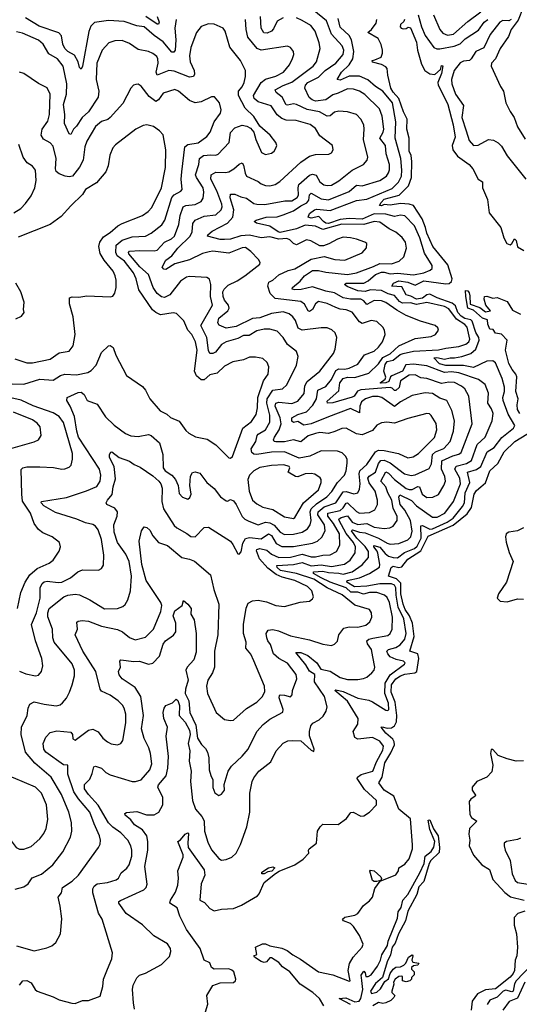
# Model space of a CAD drawing. Extents: x 1933546 to 2138868, y 524910 to 667279.
# Tile 339 of 466: x 2039426 to 2042837, y 624054 to 630773. Entities that reach past the tile are written whole.
import ezdxf

# ---------------------------------------------------------------- set-up
doc = ezdxf.new("R2010")
doc.units = 0

msp = doc.modelspace()

# ---------------------------------------------------------------- linework, layer by layer
at = {"layer": '0CON10XD'}
for points in [[(2042864.1, 630855.9), (2042829.8, 630770.2), (2042781.4, 630705), (2042762.3, 630657.7), (2042706.1, 630575), (2042674.1, 630505.9), (2042647.5, 630475), (2042644, 630455), (2042707.8, 630317.8), (2042728.6, 630285), (2042745.5, 630205.5), (2042773.8, 630146.2), (2042800.9, 630105), (2042825, 630041.4), (2042877.1, 629957.1)], [(2039405, 624452.9), (2039525, 624419.2), (2039611.4, 624438.6), (2039645, 624453.3), (2039673.9, 624476.1), (2039706, 624535), (2039713, 624637), (2039702.5, 624725), (2039688.1, 624785), (2039712.9, 624815), (2039717.8, 624852.2), (2039784.4, 624895), (2039827.8, 624935), (2039964.3, 625125), (2039975, 625147.5), (2039977.8, 625175), (2039972.2, 625205), (2039934.7, 625285), (2039906.1, 625366.1), (2039826.8, 625456.8), (2039796.8, 625505), (2039755.2, 625625), (2039755, 625686), (2039725, 625689.5), (2039605.6, 625775), (2039591.1, 625795), (2039587.5, 625835), (2039605, 625878), (2039635, 625910), (2039680.2, 625919.8), (2039775, 625910.5), (2039787.3, 625895), (2039789.4, 625865), (2039805, 625855.6), (2039895, 625924.3), (2039925, 625931.1), (2039962.4, 625912.4), (2039995, 625870.8), (2040025, 625844.2), (2040050.7, 625830.7), (2040095, 625825.8), (2040116.2, 625835), (2040130.8, 625855), (2040151.8, 625975), (2040151.5, 626035), (2040140, 626075), (2040128.6, 626095), (2040098.1, 626125), (2040045, 626164.6), (2039985, 626191.8), (2039975.3, 626205.3), (2039947.2, 626325), (2039857.5, 626465), (2039805.7, 626575), (2039821.5, 626615), (2039817.3, 626662.7), (2039825, 626669.2), (2039852.5, 626672.5), (2039895, 626669.6), (2039985, 626634), (2040095, 626611.3), (2040128.1, 626595), (2040175, 626557.3), (2040215, 626541.9), (2040285, 626559.4), (2040338.9, 626615), (2040390, 626735), (2040396.2, 626775), (2040390.9, 626795), (2040290.6, 626945), (2040261.1, 627055), (2040241.2, 627215), (2040256.9, 627285), (2040275, 627313.3), (2040295, 627306.7), (2040315, 627290), (2040335, 627252), (2040374.4, 627204.4), (2040435, 627185.8), (2040532.5, 627102.5), (2040585, 627091.8), (2040619.1, 627079.1), (2040730, 626985), (2040752.5, 626885), (2040785.6, 626785), (2040779.1, 626575), (2040757.3, 626465), (2040756.2, 626355), (2040741.9, 626315), (2040710.6, 626265), (2040701.1, 626225), (2040707.8, 626175), (2040767.5, 626045), (2040825, 625997.1), (2040865, 625990.8), (2040885, 625994.2), (2040975, 626072.2), (2041045.7, 626115), (2041084.4, 626155), (2041100.5, 626189.5), (2041096.9, 626225), (2041025, 626397.5), (2041005, 626443.9), (2040971.1, 626485), (2040972.1, 626525), (2040953.3, 626585), (2040954.4, 626645), (2040972.3, 626757.7), (2040985, 626790.6), (2041015, 626808.5), (2041055, 626812), (2041110.3, 626800.3), (2041175, 626774.5), (2041235, 626768.2), (2041341.8, 626798.2), (2041404.3, 626805.7), (2041425, 626821.2), (2041432, 626835), (2041420, 626875), (2041390.6, 626905), (2041305, 626946.3), (2041219.1, 626969.1), (2041177.9, 626987.9), (2041119.7, 627029.7), (2041063.3, 627095), (2041042.3, 627147.7), (2041045, 627156.9), (2041065, 627164.4), (2041114.1, 627154.1), (2041146.1, 627126.1), (2041195, 627103.6), (2041274.2, 627105), (2041355, 627126.6), (2041415, 627107.2), (2041445, 627107.2), (2041495, 627119.2), (2041545, 627122), (2041588.9, 627145), (2041611.7, 627188.3), (2041609.4, 627265), (2041568.2, 627335), (2041529.7, 627385), (2041528.9, 627405), (2041615, 627423.7), (2041635, 627441.5), (2041655, 627474.2), (2041664.4, 627475.6), (2041725, 627416.4), (2041745, 627404.7), (2041815, 627411.2), (2041851.1, 627428.9), (2041869.6, 627465), (2041869.7, 627495), (2041852.8, 627555), (2041812.5, 627612.5), (2041803.9, 627645), (2041811.2, 627658.8), (2041855.7, 627684.3), (2041875.8, 627744.2), (2041892.5, 627765), (2041915, 627767.2), (2041955, 627749.6), (2042052.1, 627675), (2042097.8, 627662.3), (2042125, 627667.7), (2042220.6, 627709.4), (2042238.2, 627741.8), (2042245.2, 627805), (2042265, 627823.2), (2042322.2, 627847.8), (2042364.8, 627895.2), (2042388.6, 627965), (2042394.7, 628035), (2042377.1, 628107.1), (2042341.9, 628175), (2042295, 628190.6), (2042245, 628222.2), (2042195, 628227.5), (2042105, 628208.8), (2042025, 628165.3), (2041985, 628132.7), (2041898.9, 628195), (2041872.3, 628202.3), (2041835, 628201.5), (2041786.8, 628185), (2041758.8, 628165), (2041747.2, 628135), (2041745, 628089.4), (2041685, 628119.7), (2041535, 628063.7), (2041415, 628015.7), (2041365, 628006.9), (2041325, 628030), (2041294.7, 628024.7), (2041284.2, 628034.2), (2041283.3, 628056.7), (2041325, 628079.5), (2041383.7, 628096.3), (2041428.5, 628141.5), (2041452.2, 628185), (2041461.6, 628245), (2041515, 628269.3), (2041555, 628316.8), (2041585, 628378), (2041605, 628389.7), (2041645, 628387.2), (2041675.8, 628394.2), (2041735, 628421.8), (2041780, 628485), (2041845, 628511.5), (2041875, 628537.5), (2041902.1, 628575), (2041920, 628625), (2041915.6, 628655), (2041904.4, 628675), (2041865, 628713.3), (2041825, 628720), (2041765, 628700.8), (2041745, 628712.1), (2041695, 628776.2), (2041655, 628793.1), (2041615, 628797.3), (2041585, 628807.8), (2041525, 628837.2), (2041465, 628850), (2041446.2, 628833.8), (2041425, 628794.6), (2041405, 628780.9), (2041395, 628787.1), (2041370.8, 628830.8), (2041345, 628850.2), (2041169.4, 628869.4), (2041135.1, 628905.1), (2041120.9, 628955), (2041127.8, 628982.2), (2041155, 628995.2), (2041195, 629031.6), (2041259.3, 629060.7), (2041305, 629072.9), (2041415, 629138.7), (2041505, 629156.9), (2041576.7, 629136.7), (2041645, 629132.5), (2041765, 629182.2), (2041792.9, 629215), (2041795.8, 629245), (2041783.3, 629255), (2041725, 629275.4), (2041685, 629285.3), (2041635, 629288.2), (2041595, 629276.2), (2041536.7, 629243.3), (2041500.3, 629229.7), (2041475, 629229.4), (2041414.6, 629264.6), (2041385, 629270), (2041315, 629237.3), (2041295, 629244.6), (2041270.1, 629270.1), (2041248.8, 629278.8), (2041195, 629274.3), (2041135, 629290.7), (2041075, 629284), (2040995, 629302), (2040935, 629297), (2040865, 629275.7), (2040825, 629271.8), (2040795, 629273.4), (2040708.8, 629295), (2040710, 629305), (2040739.9, 629330.1), (2040845.2, 629384.8), (2040880.3, 629425), (2040887.8, 629475), (2040862.1, 629557.9), (2040865, 629581.9), (2040895, 629581.5), (2040935, 629563.4), (2040974.4, 629554.4), (2041025, 629519.3), (2041045, 629512.9), (2041098.7, 629511.3), (2041236.3, 629536.4), (2041285, 629537.4), (2041320.5, 629559.5), (2041330.3, 629575), (2041327.2, 629625), (2041332.3, 629647.7), (2041405, 629712.7), (2041425, 629718.6), (2041451.2, 629711.2), (2041475, 629666.5), (2041502.5, 629645), (2041525, 629640.4), (2041555, 629644.6), (2041605, 629672.5), (2041695, 629746.2), (2041772.9, 629785), (2041797.8, 629815), (2041803.6, 629835), (2041772.4, 629955), (2041778.8, 630025), (2041775.4, 630055.4), (2041755, 630094.2), (2041725.3, 630125.3), (2041665, 630144.5), (2041605, 630148.2), (2041575, 630141.2), (2041545, 630116.8), (2041525, 630114.1), (2041473.8, 630143.8), (2041389, 630159), (2041315, 630194.8), (2041295, 630198.1), (2041255, 630188.4), (2041245, 630191.2), (2041217.6, 630245), (2041177.5, 630275), (2041170, 630295), (2041225, 630324.3), (2041283.8, 630346.2), (2041428.8, 630455), (2041451.5, 630485), (2041478.2, 630575), (2041471.6, 630615), (2041443.8, 630693.8), (2041413.8, 630733.8), (2041355, 630767.5), (2041315, 630784.3)], [(2039424.1, 624185.9), (2039447.5, 624215), (2039475, 624217.1), (2039505, 624200), (2039531.9, 624155), (2039545, 624144.4), (2039655, 624105.6), (2039695, 624084.4), (2039782.4, 624062.4), (2039805, 624060), (2039855, 624080), (2039895, 624080.8), (2039975, 624108.8), (2039994.2, 624175), (2039999.4, 624225), (2040025, 624293.8), (2040054.5, 624365.5), (2040058.9, 624405), (2039988.5, 624635), (2039963.4, 624676.6), (2039925.8, 624815), (2039926.6, 624843.4), (2039935, 624860), (2039955, 624876.2), (2040026.4, 624886.4), (2040085.9, 624904.1), (2040101.9, 624915), (2040118.6, 624951.4), (2040156.9, 624983.1), (2040173.1, 625006.9), (2040191.1, 625065), (2040192.5, 625105), (2040186.2, 625135), (2040164.7, 625175), (2040116.5, 625225), (2040062.3, 625262.3), (2040031.6, 625291.6), (2039962.7, 625412.7), (2039895.9, 625485), (2039869.1, 625525), (2039868.5, 625555), (2039905, 625590), (2039921.5, 625628.5), (2039932, 625675), (2039945, 625680), (2039984, 625665), (2040015, 625635.7), (2040045, 625620), (2040194.6, 625574.6), (2040216.3, 625573.7), (2040255.6, 625585), (2040315.3, 625655), (2040327.5, 625695), (2040320, 625765), (2040307.3, 625805), (2040275, 625867.1), (2040257.8, 625935), (2040270.7, 626025), (2040253.6, 626155), (2040213.8, 626215), (2040126.2, 626275), (2040105, 626302.5), (2040101.2, 626325), (2040114.2, 626355), (2040110, 626395), (2040115.9, 626404.1), (2040205, 626392.7), (2040245, 626395.4), (2040305, 626374.5), (2040335, 626382.7), (2040380.8, 626429.1), (2040405, 626512.5), (2040421.5, 626535), (2040476.6, 626573.4), (2040491.8, 626595), (2040493, 626655), (2040474.9, 626705), (2040485, 626738.8), (2040534.4, 626775), (2040545, 626808.8), (2040575.2, 626785.2), (2040596.7, 626755), (2040595.7, 626715.7), (2040616.7, 626676.7), (2040630, 626585), (2040632.1, 626457.9), (2040615.3, 626405), (2040570.4, 626355), (2040560, 626335), (2040576.2, 626265), (2040557.4, 626205), (2040556, 626175), (2040581.2, 626125), (2040588.9, 626045), (2040628.4, 625958.4), (2040639.4, 625869.4), (2040667.6, 625827.6), (2040695, 625800.8), (2040708.5, 625775), (2040716.4, 625735), (2040718.9, 625655), (2040730.8, 625615), (2040744, 625585), (2040744.2, 625534.2), (2040757.7, 625497.7), (2040785, 625478.8), (2040805, 625488.8), (2040824, 625515), (2040822.5, 625555), (2040848.6, 625645), (2040871.1, 625678.9), (2040945, 625746.7), (2040985.2, 625794.8), (2041046.2, 625915), (2041087.5, 625962.5), (2041135, 626000), (2041221.8, 626048.2), (2041224.2, 626065), (2041198.5, 626145), (2041199.5, 626160.5), (2041205, 626165.8), (2041235, 626164), (2041275, 626152), (2041286, 626165), (2041289.2, 626195), (2041318.9, 626275), (2041313.7, 626305), (2041255, 626382.3), (2041194.6, 626414.6), (2041158.4, 626445), (2041138.9, 626508.9), (2041119.4, 626535), (2041113.3, 626555), (2041109.5, 626585), (2041123.4, 626606.6), (2041155, 626612.3), (2041192.9, 626602.9), (2041275, 626568.9), (2041405, 626541.5), (2041495, 626511.5), (2041555, 626502.2), (2041575, 626510.8), (2041595, 626531.2), (2041605.8, 626575), (2041638.6, 626621.4), (2041675, 626630.7), (2041735, 626626.7), (2041788.3, 626641.7), (2041815.6, 626665), (2041831.1, 626695), (2041828.9, 626725), (2041815, 626748.6), (2041715, 626777.5), (2041627.8, 626847.8), (2041525, 626897.1), (2041435, 626954.9), (2041315, 626994.9), (2041206.2, 627015), (2041184.8, 627035), (2041182.3, 627047.7), (2041295, 627055.5), (2041355, 627067.9), (2041415, 627046.5), (2041485, 627053.1), (2041555, 627042), (2041643.5, 627056.5), (2041683.2, 627085), (2041717.4, 627135), (2041718.7, 627175), (2041705.4, 627205), (2041655.8, 627265.8), (2041607.3, 627355), (2041605.3, 627365), (2041620, 627375), (2041665, 627388.4), (2041695, 627343.9), (2041735, 627328.3), (2041795, 627334.3), (2041845, 627310.7), (2041915, 627300.8), (2041953.4, 627306.6), (2041975, 627316.4), (2042003.1, 627355), (2042003.3, 627385), (2041976.7, 627436.7), (2041965.5, 627495), (2041938.8, 627545), (2041926, 627585), (2041890.6, 627625), (2041925, 627687.5), (2041945, 627677.4), (2041984.5, 627634.5), (2042064.6, 627574.6), (2042085, 627566.4), (2042105, 627566.7), (2042145, 627586.7), (2042155, 627585.3), (2042172.7, 627535), (2042205, 627511.8), (2042245.9, 627514.1), (2042285, 627532.5), (2042322.5, 627595), (2042332.7, 627625), (2042329.4, 627655), (2042306.4, 627705), (2042308.2, 627761.8), (2042384, 627796), (2042423, 627807), (2042440.2, 627819.8), (2042515.3, 628015), (2042492.3, 628205), (2042465.4, 628255), (2042443, 628273), (2042395, 628297), (2042355, 628298.3), (2042305, 628290.4), (2042205, 628324.4), (2042165, 628328.6), (2042125, 628350), (2042085, 628346.5), (2042025, 628307.6), (2042016.3, 628263.7), (2041995, 628242), (2041985, 628242.5), (2041968.7, 628258.7), (2041955, 628262.6), (2041755, 628246.4), (2041732.5, 628237.5), (2041709, 628205), (2041695, 628196.8), (2041565, 628158.5), (2041526.8, 628156.8), (2041525, 628170.6), (2041605, 628239.3), (2041612.7, 628295), (2041634.7, 628325), (2041665, 628333.1), (2041715, 628331.5), (2041808.5, 628361.5), (2041875, 628424.7), (2041905, 628466.9), (2041955, 628492.7), (2042015, 628547.3), (2042125, 628596.9), (2042235, 628611.5), (2042263.8, 628625), (2042286, 628655), (2042280.5, 628670.5), (2042263.3, 628685), (2042163.3, 628715), (2042065, 628753.9), (2042000, 628790), (2041925, 628843.1), (2041895, 628855.2), (2041845, 628856.8), (2041795, 628829.2), (2041775.3, 628855), (2041755, 628864.8), (2041685.4, 628865.4), (2041635, 628873.7), (2041575, 628909.3), (2041515, 628920), (2041425, 628950.8), (2041348, 628932), (2041305, 628929.3), (2041286, 628935), (2041288.1, 628945), (2041340.4, 628989.6), (2041370.7, 629025), (2041425, 629060.5), (2041465, 629062), (2041515, 629050), (2041665, 629033.2), (2041725.6, 629045), (2041841, 629089), (2041885, 629109.5), (2041965, 629105.9), (2042015.9, 629124.1), (2042048.9, 629155), (2042066.1, 629213.9), (2042060.9, 629255), (2042037.6, 629287.6), (2041995, 629321.8), (2041949.4, 629345), (2041885, 629390.5), (2041845, 629396.2), (2041775, 629375.4), (2041625, 629377.5), (2041495, 629340), (2041445, 629362.7), (2041375, 629371.5), (2041315, 629345.9), (2041205, 629321.3), (2041191.3, 629325), (2041135, 629364.4), (2041043.3, 629385), (2041026.7, 629395), (2041041.2, 629405), (2041108.8, 629425), (2041185, 629427.8), (2041225, 629441.6), (2041295, 629468.8), (2041345, 629502.8), (2041387.5, 629522.5), (2041399.2, 629540.8), (2041405, 629578), (2041415, 629589.2), (2041485, 629549.8), (2041535, 629544), (2041675, 629600.5), (2041725, 629644), (2041765, 629638.4), (2041885, 629675.3), (2041929.5, 629705), (2041945, 629727.5), (2041951.1, 629748.9), (2041949.7, 629785), (2041928.3, 629858.3), (2041923.7, 629915), (2041885.3, 629965), (2041906.9, 630005), (2041911.2, 630025), (2041900, 630115), (2041882.3, 630165), (2041782, 630262), (2041745, 630286), (2041705, 630298.7), (2041665, 630300.8), (2041601.1, 630271.1), (2041565, 630260), (2041515, 630226.6), (2041445, 630217.6), (2041422.7, 630225), (2041401.9, 630241.9), (2041373.6, 630305), (2041377.5, 630325), (2041393.2, 630345), (2041465, 630380.2), (2041512.5, 630425), (2041585, 630477.1), (2041635, 630535.7), (2041638.1, 630565), (2041628.3, 630595), (2041554.1, 630674.1), (2041520, 630765), (2041435, 630835.2)], [(2040494.6, 630775), (2040485.9, 630715), (2040491.3, 630635), (2040486.7, 630565), (2040479.2, 630550.8), (2040465, 630551.8), (2040405, 630621.2), (2040344.2, 630665), (2040275, 630724.6), (2040225, 630731.6), (2040140.4, 630760.4), (2040033.2, 630766.8), (2039936.6, 630753.4), (2039911.3, 630728.7), (2039899, 630691), (2039855.2, 630455), (2039845, 630436), (2039835, 630446), (2039825.5, 630485), (2039800.8, 630530.9), (2039755, 630556), (2039734.7, 630575), (2039721.1, 630605), (2039711.6, 630661.6), (2039692.6, 630682.6), (2039558.7, 630728.7), (2039466.4, 630786.4)], [(2040365.6, 630795), (2040378.4, 630755), (2040375, 630742.3), (2040365, 630742.6), (2040286.6, 630795)], [(2041223.8, 630786.2), (2041185, 630762.7), (2041160, 630710), (2041145.6, 630694.4), (2041115, 630680), (2041092.4, 630682.4), (2041074.7, 630715.2), (2041071.3, 630795)], [(2041920.8, 628420.8), (2041935, 628440.3), (2041975, 628449.3), (2042022.7, 628487.3), (2042045, 628495.9), (2042115, 628511.7), (2042285, 628520), (2042335, 628532.5), (2042425, 628543.5), (2042472.1, 628557.9), (2042491.5, 628575), (2042497.9, 628592.1), (2042480.6, 628675), (2042465, 628692.5), (2042408.8, 628728.8), (2042355, 628800), (2042325.6, 628815), (2042205, 628843.3), (2042135, 628829), (2042095, 628841.2), (2042038.4, 628838.4), (2042019.6, 628849.6), (2041985, 628889.8), (2041941.6, 628901.6), (2041895, 628925.2), (2041821.4, 628928.6), (2041785, 628917.4), (2041735, 628922), (2041661.8, 628951.8), (2041643.8, 628965), (2041655, 628974.5), (2041775, 628975.6), (2041805, 628989.8), (2041855, 629033.4), (2041895, 629050.4), (2041915, 629050.7), (2041955, 629038.5), (2042005, 629043.4), (2042115, 629031.9), (2042185, 629045.8), (2042227.2, 629062.7), (2042241.4, 629075), (2042241.8, 629095), (2042190.3, 629180.3), (2042157.7, 629285), (2042121.9, 629365), (2042055, 629435.3), (2042025, 629440), (2041985, 629430.2), (2041926.4, 629446.4), (2041845, 629448.9), (2041765, 629410.6), (2041675, 629415.1), (2041615, 629410.2), (2041535, 629382.9), (2041515, 629384.7), (2041499.5, 629395), (2041469.4, 629429.4), (2041415, 629418.6), (2041395.7, 629425), (2041405, 629450), (2041437.9, 629475), (2041455, 629478.8), (2041545, 629470.2), (2041725, 629539.4), (2041795, 629547.9), (2041969.9, 629620.1), (2042012.8, 629665), (2042031.9, 629705), (2042035.2, 629745), (2042028, 629825), (2041988.9, 629965), (2041994.1, 630075), (2041971.6, 630205), (2041905, 630285.8), (2041855, 630317.6), (2041802.1, 630362.1), (2041745, 630388.1), (2041675, 630386.5), (2041615, 630359.2), (2041594.5, 630364.5), (2041622.8, 630415), (2041675, 630465.7), (2041700.4, 630505), (2041707.4, 630555), (2041691.7, 630635), (2041675, 630665.3), (2041615, 630722.7), (2041599.8, 630779.8)], [(2042147, 630805), (2042169.5, 630725), (2042195, 630663.8), (2042253.5, 630583.5), (2042273.7, 630573.7), (2042295, 630573), (2042393, 630593), (2042432.3, 630607.7), (2042467.7, 630642.3), (2042558.1, 630701.9), (2042597, 630755), (2042621.7, 630775)], [(2042251.5, 630805), (2042295.3, 630705.3), (2042315, 630680.9), (2042346, 630666), (2042388.2, 630675), (2042485, 630761.2), (2042575, 630826.1)], [(2039395, 624839.2), (2039455, 624855.8), (2039483.2, 624876.8), (2039512.6, 624917.4), (2039575, 624941.5), (2039653.5, 625006.5), (2039720.9, 625095), (2039773.1, 625195), (2039783.3, 625235), (2039781.2, 625295), (2039762.9, 625365), (2039710.7, 625485), (2039640.9, 625605), (2039530.6, 625700.6), (2039465.3, 625775), (2039435.4, 625895), (2039439.2, 625945), (2039477.5, 626025), (2039484.1, 626075.9), (2039495, 626102.5), (2039525, 626117.5), (2039593.2, 626103.2), (2039675, 626091.5), (2039702.7, 626097.3), (2039719.1, 626110.9), (2039746, 626144), (2039765.5, 626185), (2039785, 626233.3), (2039799.5, 626295), (2039799.5, 626335), (2039785, 626378.6), (2039661.1, 626525), (2039653.3, 626555), (2039650, 626615), (2039618, 626698), (2039617.6, 626725), (2039628.2, 626755), (2039727.1, 626835), (2039755, 626846.5), (2039805, 626852.7), (2039835, 626848.8), (2039905.2, 626815.2), (2040005, 626753.9), (2040095, 626755.6), (2040131.1, 626768.9), (2040147.2, 626782.8), (2040164.3, 626815), (2040182.5, 626875), (2040190, 626975), (2040173.3, 627075), (2040150, 627125), (2040095, 627205.4), (2040072.1, 627275), (2040069.3, 627325), (2040091.6, 627385), (2040093.1, 627415), (2040075, 627440), (2040022, 627465), (2040015.8, 627475), (2040025.7, 627495), (2040058.2, 627531.8), (2040064.1, 627585), (2040079.4, 627640.6), (2040071.5, 627725), (2040040, 627785), (2040040.6, 627805), (2040048.8, 627821.2), (2040055, 627823.8), (2040105, 627785.7), (2040175, 627760), (2040206.8, 627736.8), (2040248.3, 627718.3), (2040335, 627660.4), (2040375.4, 627625), (2040390, 627605), (2040399.4, 627575), (2040396.3, 627485), (2040408.2, 627435), (2040481.2, 627321.2), (2040498.9, 627305), (2040566.3, 627266.3), (2040595, 627245.6), (2040625, 627244.2), (2040685, 627308.6), (2040715, 627310), (2040865, 627214.4), (2040882.4, 627192.4), (2040915, 627128), (2040925, 627126), (2040937.2, 627142.8), (2040948.5, 627201.5), (2040968.1, 627231.9), (2040995, 627239.4), (2041075, 627230.2), (2041125, 627265.3), (2041145, 627252.4), (2041177.9, 627197.9), (2041215, 627178), (2041295, 627178.4), (2041425, 627200.7), (2041458.5, 627215), (2041489, 627241), (2041511, 627285), (2041507.6, 627325), (2041462.6, 627395), (2041464.4, 627415.6), (2041505, 627447.8), (2041585, 627476.7), (2041635, 627550.7), (2041655, 627553.5), (2041707.8, 627537.8), (2041734.3, 627545), (2041745, 627568.8), (2041749.4, 627605), (2041743.3, 627675), (2041748.5, 627695), (2041795, 627738.2), (2041855.5, 627824.5), (2041875, 627835.2), (2041913.8, 627833.8), (2042012.6, 627812.6), (2042075, 627783.4), (2042111.2, 627788.8), (2042148.2, 627811.8), (2042257.3, 627922.7), (2042273.8, 627975), (2042268.5, 628018.5), (2042235, 628072.5), (2042222.6, 628082.6), (2042205, 628085.5), (2042075, 628051.1), (2041985, 628019.6), (2041932.9, 628027.1), (2041895, 628022.2), (2041865, 628006.9), (2041835, 627970), (2041765, 627940.4), (2041725, 627947.1), (2041655, 627985.5), (2041625, 627982.9), (2041577.2, 627962.7), (2041535, 627949.7), (2041475, 627955.3), (2041445, 627950.2), (2041395, 627932.7), (2041345, 627891.8), (2041295, 627906.5), (2041233.4, 627893.4), (2041175, 627892.5), (2041164.3, 627895), (2041157.9, 627905), (2041164.7, 627925), (2041198.3, 627975), (2041211.4, 628015), (2041205.5, 628055.5), (2041170, 628135), (2041173.8, 628155), (2041195, 628162.2), (2041285, 628154.3), (2041325, 628168.9), (2041367.7, 628222.3), (2041372.8, 628275), (2041387.9, 628305), (2041474.5, 628375), (2041568.6, 628495), (2041580.6, 628525), (2041590.6, 628605), (2041580, 628635), (2041557.6, 628657.6), (2041525, 628669.5), (2041485, 628670.5), (2041354.8, 628654.8), (2041326.8, 628666.8), (2041309.4, 628719.4), (2041291.8, 628745), (2041265.2, 628765.2), (2041225, 628780.3), (2041145, 628767.5), (2041065, 628738.8), (2041015, 628734.7), (2040905, 628678.1), (2040835, 628667.6), (2040788.9, 628688.9), (2040778, 628705), (2040786.1, 628735), (2040846.1, 628785), (2040857.2, 628805), (2040852.2, 628825), (2040825, 628858.8), (2040814.3, 628885), (2040813.3, 628915), (2040822.1, 628935), (2040849.2, 628960.8), (2040909.9, 628990.1), (2040964, 629025), (2041065, 629104), (2041068, 629115), (2041056.2, 629136.2), (2041005, 629191.9), (2040967.3, 629217.3), (2040945, 629216), (2040855, 629180.7), (2040745, 629193.7), (2040719.6, 629189.6), (2040675, 629176.2), (2040585, 629133.7), (2040485, 629106.4), (2040425, 629068.8), (2040410.5, 629070.5), (2040400, 629085), (2040425, 629132.1), (2040465, 629161.3), (2040506.7, 629213.4), (2040590.7, 629295), (2040604, 629325), (2040608.9, 629381.1), (2040625, 629404.5), (2040685, 629431.7), (2040765, 629440.9), (2040802.3, 629475), (2040808.8, 629495), (2040805.3, 629514.7), (2040771.5, 629605), (2040732.2, 629685), (2040732.7, 629715), (2040765, 629732.7), (2040830.8, 629729.2), (2040855, 629735.4), (2040888.5, 629755), (2040925, 629787.8), (2040945, 629795.7), (2040955, 629780), (2040964.7, 629724.7), (2040974.2, 629704.2), (2041055, 629669.4), (2041075, 629653.3), (2041105, 629641.5), (2041135, 629638.8), (2041171.2, 629648.8), (2041201.5, 629668.5), (2041345, 629800.4), (2041405, 629840.4), (2041445, 629851.8), (2041535.5, 629854.5), (2041554, 629865), (2041565.8, 629885), (2041561.2, 629915), (2041475, 629980), (2041445, 630031.1), (2041408.3, 630058.3), (2041313.3, 630085), (2041245, 630088.2), (2041215, 630098.4), (2041182.8, 630122.8), (2041142.7, 630185), (2041055, 630211.6), (2041025.9, 630235), (2041021.3, 630255), (2041075.5, 630344.5), (2041105, 630367.8), (2041175, 630387.4), (2041226.4, 630415), (2041268.5, 630465), (2041288.8, 630508.8), (2041296.7, 630535), (2041294.3, 630555), (2041275, 630583.8), (2041255, 630592.5), (2041075, 630565.8), (2041046.6, 630576.6), (2040983.1, 630653.1), (2040971.6, 630705), (2040968.7, 630775)], [(2041408, 627795), (2041335, 627781.8), (2041233, 627823), (2041145, 627820.7), (2041045, 627805.2), (2041025, 627807.5), (2041010.2, 627820.2), (2041007.4, 627845), (2041038.8, 627895), (2041047.6, 627935), (2041054.8, 627945.2), (2041104.7, 627975), (2041133.1, 628026.9), (2041134.5, 628075), (2041113, 628155), (2041115.9, 628185), (2041155, 628245.2), (2041219.2, 628255), (2041249.8, 628280.2), (2041315.4, 628415), (2041326.2, 628475), (2041315, 628507.5), (2041255, 628555.6), (2041224.4, 628605), (2041185, 628646.7), (2041135, 628662.1), (2041095, 628660.8), (2041045, 628649.7), (2040991.8, 628618.2), (2040955, 628617.4), (2040915, 628598.1), (2040835, 628575.7), (2040805, 628555.3), (2040762.9, 628505), (2040745, 628494.1), (2040725, 628494.4), (2040715.8, 628515), (2040703.5, 628605), (2040662, 628685), (2040742.4, 628825), (2040729.2, 628885), (2040731.5, 628965), (2040721.7, 629001.7), (2040704, 629014), (2040585, 629020), (2040565, 629016.2), (2040525, 628989.5), (2040450.4, 628895), (2040415, 628878.2), (2040395, 628881.3), (2040365.2, 628905.2), (2040338.1, 628945), (2040305.6, 629035), (2040246.1, 629086.1), (2040171.1, 629175), (2040168.8, 629185), (2040177.1, 629192.9), (2040247, 629197), (2040345, 629195.3), (2040365, 629200.6), (2040414.5, 629255), (2040463, 629277), (2040483.8, 629295), (2040513.5, 629375), (2040522.3, 629437.7), (2040541.3, 629495), (2040561.2, 629505), (2040625, 629511.2), (2040665, 629532.9), (2040679.6, 629555), (2040683.4, 629595), (2040678.6, 629625), (2040632.2, 629695), (2040625.7, 629715), (2040648.6, 629785), (2040653.4, 629826.6), (2040681.2, 629845), (2040730.4, 629850.4), (2040765, 629847.3), (2040781.5, 629855), (2040855.4, 629935), (2040865, 630004), (2040895, 630034.6), (2040945, 630052), (2040976.1, 630046.1), (2041003, 630033), (2041024.3, 630005), (2041038.1, 629955), (2041077.2, 629867.2), (2041105, 629852.2), (2041145, 629861.4), (2041164, 629875), (2041175.8, 629895), (2041180.8, 629915), (2041175.8, 629935), (2041137.1, 629985), (2041066.7, 630046.7), (2041025, 630112.9), (2040965, 630169.2), (2040920.7, 630255), (2040920.3, 630285), (2040946, 630315), (2040959.6, 630345), (2040968.9, 630385), (2040966.7, 630425), (2040934.5, 630495), (2040861.5, 630585), (2040829.5, 630695), (2040815.8, 630715), (2040755, 630741.1), (2040715, 630744.4), (2040665, 630725.6), (2040632.2, 630685), (2040595, 630583.8), (2040585.4, 630525.4), (2040590.8, 630485), (2040618.4, 630425), (2040619.1, 630400.9), (2040611.9, 630385), (2040585, 630381.2), (2040481.8, 630421.8), (2040445.4, 630425.4), (2040365, 630393.5), (2040357.8, 630415), (2040370.8, 630475), (2040369.2, 630505), (2040361.7, 630521.7), (2040335, 630542.5), (2040305, 630556.2), (2040235, 630569.5), (2040175, 630610), (2040125, 630630), (2040075, 630628.5), (2040034.6, 630615.4), (2039990, 630565), (2039952.9, 630475), (2039948.2, 630365), (2039967.1, 630285), (2039962.3, 630245), (2039896.3, 630143.7), (2039854, 630106), (2039815, 630045.6), (2039792.9, 630025), (2039775, 629988.8), (2039765, 629993.3), (2039732.5, 630065), (2039735.3, 630124.8), (2039726.3, 630195), (2039745.7, 630265), (2039747.9, 630335), (2039722.7, 630455), (2039685.4, 630505), (2039625, 630540), (2039587.5, 630605), (2039555, 630631.8), (2039445, 630681.8), (2039405, 630690)], [(2042196.4, 629355), (2042174.3, 629414.3), (2042114.5, 629505), (2042085, 629513.8), (2042025, 629518.3), (2041955, 629508.1), (2041915, 629511.6), (2041895, 629501.5), (2041882.7, 629505), (2041892.7, 629525), (2041915, 629548), (2042015.7, 629574.3), (2042080.1, 629639.9), (2042100.6, 629695), (2042103.3, 629805), (2042098.4, 629845), (2042085.8, 629875), (2042083.8, 629965), (2042069.1, 630025), (2042070.5, 630095), (2042045.7, 630145), (2042015.5, 630235), (2041975, 630277.6), (2041960, 630305), (2041938.6, 630395), (2041935, 630440), (2041925, 630451.8), (2041895, 630466.5), (2041835, 630483.6), (2041832, 630495), (2041850.5, 630499.5), (2041893.5, 630516.5), (2041903.2, 630545), (2041902, 630565), (2041893.2, 630603.2), (2041873.4, 630643.4), (2041802.5, 630685), (2041827.5, 630705), (2041860.7, 630749.3), (2041863.8, 630775)], [(2042052.5, 630775), (2042049.2, 630760.8), (2042025, 630740), (2042022.5, 630725), (2042030, 630715), (2042045, 630710), (2042065, 630712.5), (2042078.3, 630721.7), (2042095, 630717.5), (2042135, 630620), (2042141.8, 630565), (2042169.6, 630469.6), (2042192.9, 630425), (2042225, 630402.5), (2042261.2, 630398.8), (2042298.3, 630431.7), (2042305, 630460), (2042315, 630457.5), (2042305.8, 630405), (2042280.9, 630345), (2042282.9, 630325), (2042294.5, 630305), (2042348.5, 630195), (2042385.7, 630055), (2042398.1, 629971.9), (2042377.5, 629915), (2042382.8, 629885), (2042415, 629842.5), (2042495, 629783.6), (2042518.5, 629755), (2042555, 629684.2), (2042585.4, 629665.4), (2042585.6, 629625), (2042619.4, 629545), (2042631.1, 629455), (2042710, 629355), (2042730, 629285), (2042751.2, 629245), (2042775, 629237.5), (2042785.4, 629244.6), (2042805, 629277.5), (2042814.3, 629265), (2042825, 629221.8), (2042868.5, 629198.5)], [(2042780.7, 630775), (2042765, 630764.2), (2042725, 630766.3), (2042702.7, 630755), (2042637.9, 630672.1), (2042595, 630581.6), (2042538.9, 630555), (2042508.4, 630505), (2042495.7, 630495), (2042455, 630488.7), (2042432.3, 630477.7), (2042392.6, 630425), (2042374.8, 630365.2), (2042375.3, 630335), (2042401.6, 630265), (2042456.4, 630186.4), (2042444.5, 630105), (2042473, 630015), (2042495, 629948), (2042525, 629914), (2042555, 629916.2), (2042625.6, 629954.4), (2042661.4, 629951.4), (2042692.4, 629932.4), (2042715, 629910), (2042754.6, 629844.6), (2042881.4, 629685)], [(2039375, 628287.1), (2039453.8, 628286.2), (2039565, 628319.5), (2039655, 628313.1), (2039705, 628343.9), (2039735, 628354.6), (2039815, 628348.4), (2039890.8, 628365), (2039915, 628380), (2039949.4, 628415), (2039985, 628502.5), (2040031.7, 628548.3), (2040045, 628550), (2040065, 628536), (2040082.5, 628482.5), (2040155.7, 628345.7), (2040265, 628269.2), (2040285, 628244.2), (2040315.4, 628185), (2040385, 628104.4), (2040430.7, 628080.7), (2040455, 628057.5), (2040515, 628032.5), (2040559.7, 627969.7), (2040581.7, 627951.7), (2040627, 627927), (2040705, 627911.1), (2040765, 627870.8), (2040855, 627783.8), (2040865, 627780), (2040878.8, 627791.2), (2040949.1, 627985), (2041009.5, 628030.5), (2041040.3, 628079.7), (2041050.8, 628125), (2041052.6, 628195), (2041091.1, 628308.9), (2041123.5, 628355), (2041126.7, 628405), (2041115, 628432.5), (2041085, 628461.1), (2041035, 628470), (2040995, 628469.4), (2040955, 628451.1), (2040881.1, 628438.9), (2040825, 628409.5), (2040775, 628361.1), (2040725, 628349.1), (2040685, 628315.4), (2040665, 628316), (2040632.6, 628342.6), (2040618.8, 628375), (2040636.8, 628516.8), (2040625.5, 628575), (2040601.5, 628625), (2040574, 628654), (2040547, 628717), (2040497.5, 628767.5), (2040475, 628773.3), (2040388.3, 628758.3), (2040354.8, 628774.8), (2040333.4, 628793.4), (2040238.7, 628928.7), (2040220.5, 629005), (2040204.1, 629045), (2040141.6, 629125), (2040092.3, 629162.3), (2040083.3, 629185), (2040085.9, 629235), (2040125, 629267.9), (2040195, 629291), (2040285, 629296), (2040325, 629317.1), (2040396.5, 629373.5), (2040417.3, 629405), (2040465, 629559.6), (2040481.5, 629578.5), (2040526.7, 629603.3), (2040535.5, 629615), (2040529.1, 629685), (2040532.9, 629735), (2040554.4, 629905.6), (2040575, 629920.3), (2040645, 629931.8), (2040704.5, 629975), (2040727.7, 630005), (2040754.7, 630075.3), (2040797.1, 630135), (2040802.7, 630157.3), (2040790.8, 630205), (2040755.7, 630245.7), (2040735, 630245.8), (2040665, 630211.9), (2040625, 630205.6), (2040585, 630221.1), (2040511.4, 630285), (2040485, 630296.2), (2040405, 630271.5), (2040374.7, 630225.3), (2040355, 630214.5), (2040309.5, 630249.5), (2040255, 630319.2), (2040235, 630332), (2040218.8, 630331.2), (2040204.4, 630325.6), (2040185, 630306.2), (2040129.8, 630200.2), (2040045, 630104.4), (2040027.8, 630092.2), (2039985, 630077.7), (2039945, 630043.3), (2039885, 629944.2), (2039871.3, 629905), (2039860.8, 629815), (2039834.1, 629765.9), (2039786.1, 629703.9), (2039765, 629699.8), (2039737.5, 629705), (2039695, 629720.7), (2039675.7, 629735.7), (2039670.3, 629755), (2039674.8, 629824.8), (2039655, 629910), (2039635, 629933.5), (2039588.4, 629958.4), (2039572.7, 629985), (2039580, 630025), (2039618.8, 630081.2), (2039630.4, 630125), (2039635.4, 630264.6), (2039615, 630307.5), (2039555, 630337.5), (2039455.4, 630405.4), (2039425, 630414.2)], [(2039392.2, 628457.8), (2039475, 628432.3), (2039515, 628432.1), (2039635, 628457.1), (2039695, 628499.1), (2039765, 628511.4), (2039792.2, 628547.8), (2039804.5, 628625), (2039792.5, 628745), (2039767.1, 628835), (2039765.9, 628874.1), (2039785, 628881.9), (2039829.7, 628880.3), (2039885, 628889.2), (2040045, 628882.5), (2040062.7, 628887.3), (2040075, 628906.7), (2040084.6, 628945.4), (2040084.6, 628994.6), (2040077.1, 629025), (2040065, 629055.8), (2040002.5, 629132.5), (2039976.6, 629176.6), (2039965.9, 629225), (2039974.2, 629255), (2039998.9, 629291.1), (2040045, 629320.7), (2040095.6, 629365), (2040127, 629383), (2040264.2, 629435.8), (2040304.4, 629465), (2040328.2, 629491.8), (2040394.7, 629625), (2040422, 629765), (2040423.7, 629883.7), (2040406.7, 629986.7), (2040380.8, 630015), (2040339.2, 630045), (2040294.4, 630055.6), (2040269.1, 630050.9), (2040220, 630025), (2040080.1, 629919.9), (2040062.2, 629897.8), (2040042.7, 629847.3), (2040030.9, 629775), (2040014.5, 629735), (2039950.2, 629659.8), (2039875.5, 629615), (2039855, 629579.5), (2039775, 629502.3), (2039710.5, 629429.5), (2039635, 629375.3), (2039415, 629288.1)], [(2039385.7, 629455), (2039434.5, 629485), (2039465, 629518.5), (2039505, 629570.6), (2039530.3, 629625), (2039539.6, 629675), (2039533.8, 629746.2), (2039513.4, 629773.4), (2039476.8, 629796.8), (2039450, 629835), (2039420.4, 629920.4)], [(2040666.2, 623905), (2040710, 624055), (2040703.3, 624115), (2040745, 624182.5), (2040795, 624200), (2040885, 624202.5), (2040900, 624215), (2040902.5, 624225), (2040887.5, 624275), (2040875, 624287.5), (2040855, 624296.7), (2040755, 624294), (2040735.9, 624305.9), (2040725, 624336.7), (2040685, 624356.2), (2040658.6, 624435), (2040565, 624565.8), (2040520, 624655), (2040502, 624712), (2040451.2, 624745), (2040455.8, 624765), (2040489.4, 624820.6), (2040505, 624866.2), (2040509.6, 624915), (2040505.6, 624965), (2040542.4, 625057.6), (2040542.5, 625075), (2040506.2, 625165), (2040525, 625176.7), (2040555, 625214.4), (2040575, 625223.8), (2040579.7, 625219.7), (2040573.6, 625153.6), (2040577.1, 625125), (2040685, 624971.2), (2040689.2, 624935), (2040664.2, 624875.8), (2040656.7, 624765), (2040688.8, 624748.8), (2040725, 624707.5), (2040755, 624691.8), (2040805, 624704), (2040885, 624708), (2040939.7, 624730.3), (2041050, 624795), (2041061.7, 624808.3), (2041094.4, 624885.6), (2041172.5, 624947.5), (2041196.9, 624963.1), (2041304.2, 625005.8), (2041362.5, 625045), (2041400, 625085), (2041397.5, 625105), (2041402.5, 625115), (2041452.5, 625155), (2041460, 625235), (2041476.7, 625265), (2041495, 625283.3), (2041599.5, 625280.5), (2041658.3, 625321.7), (2041680, 625355), (2041686.2, 625363.8), (2041703.8, 625366.2), (2041755, 625339.2), (2041775, 625341.2), (2041815, 625365.7), (2041862.5, 625415), (2041862, 625445), (2041780.6, 625520.6), (2041730, 625595), (2041733.3, 625605), (2041757.3, 625622.7), (2041838, 625645), (2041861.2, 625708.8), (2041905, 625789.2), (2041908.9, 625815), (2041885, 625850), (2041835, 625875.7), (2041735, 625863.1), (2041715, 625874.3), (2041702.1, 625915), (2041734.4, 625965), (2041736.5, 626005), (2041665, 626122.6), (2041577.5, 626195), (2041585, 626199.5), (2041635, 626189.6), (2041735, 626143), (2041809.5, 626129.5), (2041835, 626117.9), (2041925, 626061.9), (2041935, 626058.6), (2041945.3, 626064.7), (2041945, 626109.2), (2041918.4, 626175), (2041920.1, 626245), (2041955, 626303.1), (2042052.5, 626375), (2042056.7, 626385), (2042046.7, 626396.7), (2041996.8, 626406.8), (2041956.1, 626426.1), (2041938.4, 626445), (2041933.1, 626465), (2041944.4, 626475), (2041995, 626488.3), (2042023.6, 626506.4), (2042054.8, 626545.2), (2042064.3, 626585), (2042048.5, 626685), (2042010.4, 626765), (2041995.1, 626845), (2041993.4, 626895), (2041985, 626914.7), (2041965, 626923.2), (2041885, 626922.9), (2041795, 626907.5), (2041712.7, 626902.7), (2041658.8, 626935), (2041662.1, 626945), (2041745.3, 626964.7), (2041815.3, 626995), (2041881.9, 627038.1), (2041884.8, 627055.2), (2041872, 627132), (2041867.1, 627147.1), (2041844.3, 627175), (2041844.2, 627185.8), (2041885, 627173.7), (2041921.2, 627131.2), (2041945, 627112.7), (2041975, 627102.2), (2042005, 627101.7), (2042053.1, 627136.9), (2042121.1, 627165), (2042140.1, 627179.9), (2042167.7, 627235), (2042165, 627320), (2042175, 627320.7), (2042225, 627296), (2042245, 627298.2), (2042343.5, 627345), (2042385, 627372.2), (2042449.5, 627450.5), (2042462.2, 627475), (2042466.5, 627543.5), (2042499.7, 627615), (2042483.5, 627685), (2042545, 627703.6), (2042574.2, 627725), (2042616.7, 627823.3), (2042665, 627853.2), (2042718.2, 627921.8), (2042796.5, 627985), (2042805.5, 628004.5), (2042760.1, 628080.1), (2042725.6, 628175), (2042723.3, 628195), (2042736.7, 628235), (2042735.6, 628265), (2042720.6, 628325), (2042675, 628430.8), (2042655, 628444.6), (2042615, 628442), (2042525, 628400.2), (2042455, 628412), (2042335, 628412.2), (2042293.1, 628425), (2042254.4, 628465), (2042273.2, 628466.8), (2042325, 628455.7), (2042365, 628466.5), (2042395.2, 628464.8), (2042445, 628473.8), (2042505, 628494.5), (2042539.3, 628525), (2042562.3, 628585), (2042560.2, 628605), (2042539, 628639), (2042515, 628715.6), (2042505, 628725.8), (2042465, 628733.6), (2042438.9, 628748.9), (2042417.9, 628775), (2042400.4, 628820.4), (2042378.4, 628838.4), (2042276.8, 628875), (2042225, 628900.3), (2042205, 628895.6), (2042175, 628872.5), (2042134.6, 628865), (2042096.7, 628886.7), (2042065, 628895.2), (2042035, 628949.1), (2041967.5, 628955), (2041978.5, 628975), (2042015, 628991), (2042075, 628980.9), (2042125, 628961.3), (2042185, 628989.7), (2042335, 628969.3), (2042357.3, 628972.7), (2042374.6, 628985.4), (2042377.7, 629005), (2042349.5, 629099.5), (2042247.3, 629225), (2042206.2, 629315), (2042196.4, 629355)], [(2039399.3, 628730.7), (2039439.3, 628750.7), (2039457.5, 628775), (2039452.5, 628795), (2039457.5, 628845), (2039433.8, 628915), (2039400, 628975)], [(2042840.8, 628085), (2042825, 628114), (2042822.3, 628145), (2042828.2, 628185), (2042814, 628235), (2042819.5, 628335), (2042812.5, 628355), (2042787.1, 628385), (2042765, 628426.2), (2042742.9, 628517.1), (2042753.3, 628585), (2042715, 628627.5), (2042675, 628633.3), (2042658.3, 628658.3), (2042635, 628660), (2042622.5, 628695), (2042620, 628725), (2042585, 628735.7), (2042525, 628790), (2042485, 628804), (2042472.5, 628885), (2042470, 628925), (2042485, 628922.5), (2042495, 628910), (2042499.4, 628889.4), (2042500.6, 628830.6), (2042568.3, 628808.3), (2042605, 628778.8), (2042640, 628785), (2042607.5, 628825), (2042597.5, 628865), (2042600, 628885), (2042615, 628886.2), (2042655, 628873.3), (2042686.4, 628876.4), (2042755, 628848.8), (2042789.6, 628789.6), (2042844.1, 628764.1)], [(2040210.9, 624020.9), (2040203.8, 624063.8), (2040195.5, 624155), (2040201.5, 624185), (2040226.5, 624235), (2040245, 624253.5), (2040285, 624266.7), (2040393.8, 624325), (2040449.2, 624380.8), (2040458.1, 624415), (2040455, 624436.2), (2040435, 624468.1), (2040341.5, 624521.5), (2040265, 624597.5), (2040154.1, 624674.1), (2040102.2, 624745), (2040104.3, 624755), (2040115, 624761.9), (2040274, 624835), (2040288.7, 624851.3), (2040296.1, 624873.9), (2040281.3, 624995), (2040300.8, 625105), (2040301.6, 625165), (2040294.1, 625204.1), (2040265, 625244.4), (2040209.1, 625279.1), (2040184, 625314), (2040145.8, 625345), (2040144.4, 625355.6), (2040155, 625362.5), (2040225, 625369.3), (2040293, 625347), (2040345, 625347.5), (2040376, 625365), (2040402.7, 625415), (2040404.4, 625465), (2040368.5, 625535), (2040375, 625551.4), (2040427.2, 625612.7), (2040437.5, 625665), (2040441.8, 625745), (2040427.3, 625885), (2040435.5, 625945), (2040410.5, 626005), (2040405.3, 626045), (2040411.9, 626075), (2040425, 626092.3), (2040468.6, 626111.4), (2040494.1, 626135.9), (2040505, 626126.9), (2040517.2, 626092.8), (2040516, 626025), (2040555, 625978.7), (2040585.3, 625925.3), (2040590.2, 625895), (2040576, 625835), (2040588.8, 625785), (2040583.4, 625713.4), (2040596.1, 625646.1), (2040592.5, 625575), (2040605.3, 625445), (2040626.3, 625385), (2040669.4, 625335), (2040685.2, 625305.2), (2040688.6, 625235), (2040711, 625161), (2040735, 625108.6), (2040785, 625050), (2040805, 625038.6), (2040835, 625041.9), (2040875, 625058.6), (2040905, 625085.8), (2040933.5, 625145), (2040977.3, 625265), (2040998.2, 625365), (2040997.5, 625495), (2041014.3, 625575), (2041025, 625600), (2041058.8, 625645), (2041140.3, 625709.7), (2041176, 625785), (2041225, 625836.2), (2041257.3, 625852.7), (2041285.7, 625854.3), (2041345, 625852.9), (2041415, 625788.5), (2041435, 625780), (2041435.4, 625795), (2041404.7, 625885.3), (2041403.6, 625915), (2041414.3, 625955), (2041428, 625972), (2041470, 625995), (2041498.9, 626021.1), (2041518.2, 626055), (2041524.6, 626085), (2041506.5, 626155), (2041439.6, 626255), (2041440, 626305), (2041405, 626326.7), (2041379.7, 626369.7), (2041311.4, 626455), (2041345, 626455.2), (2041394.2, 626435), (2041454.3, 626385), (2041482.1, 626342.1), (2041545, 626328.4), (2041615, 626283.5), (2041665, 626269.7), (2041735, 626269.6), (2041772.6, 626277.4), (2041795, 626287.3), (2041829.4, 626315), (2041845.6, 626335), (2041851.1, 626355), (2041837.6, 626425), (2041828.9, 626475), (2041801.6, 626515), (2041797.1, 626535), (2041808.6, 626545), (2041836.5, 626553.5), (2041938.3, 626571.7), (2041955.4, 626585), (2041968.4, 626615), (2041970.5, 626695), (2041951.4, 626795), (2041935, 626829.6), (2041916.2, 626846.1), (2041864.5, 626864.5), (2041815, 626864.2), (2041773.4, 626853.4), (2041735, 626866.9), (2041687.4, 626867.4), (2041655, 626895.5), (2041544.9, 626934.9), (2041485, 626965.1), (2041432.5, 626995), (2041430.8, 627005), (2041495, 627010.6), (2041535, 627000.2), (2041605, 626996.9), (2041635, 626989.5), (2041696.7, 627005), (2041765, 627053.9), (2041807.2, 627102.8), (2041808.2, 627145), (2041785, 627177.9), (2041726.9, 627235), (2041692.2, 627285), (2041698.7, 627291.3), (2041745, 627276.4), (2041785, 627272.2), (2041876, 627236), (2041935, 627200.2), (2041955, 627194.3), (2042015, 627197.8), (2042075, 627223.4), (2042096, 627244), (2042106.5, 627283.5), (2042094.9, 627355), (2042055.9, 627425.9), (2042024.4, 627464.4), (2042014.8, 627515.2), (2042020.3, 627529.7), (2042101, 627491), (2042135, 627455.2), (2042245, 627378.1), (2042275, 627377.3), (2042328.9, 627405), (2042386.7, 627485), (2042435.9, 627605), (2042431, 627645), (2042396, 627705), (2042405.3, 627725.3), (2042476.2, 627745), (2042509.7, 627765), (2042550, 627875), (2042602.9, 627925), (2042652, 628035), (2042658, 628085), (2042647.4, 628117.4), (2042621.7, 628155), (2042625.4, 628225), (2042603, 628283), (2042558.2, 628318.2), (2042425, 628363.3), (2042375, 628369.7), (2042325, 628365.1), (2042205, 628411.9), (2042115, 628422.7), (2042062.5, 628417.5), (2042039.6, 628375), (2041967.2, 628342.8), (2041958.2, 628335), (2041946.7, 628305), (2041925, 628294.6), (2041893, 628293), (2041886, 628295), (2041920.5, 628319.5), (2041926.8, 628333.2), (2041913, 628375), (2041920.8, 628420.8)], [(2039425, 626327.5), (2039468.9, 626308.9), (2039535, 626296), (2039555, 626301.2), (2039575.8, 626325), (2039584.3, 626365), (2039578.1, 626415), (2039534.5, 626535), (2039507.8, 626645), (2039540.4, 626725), (2039565.3, 626825), (2039566, 626895), (2039579.6, 626925), (2039593.5, 626936.5), (2039615, 626941.2), (2039688, 626932), (2039715, 626934.2), (2039772.9, 626965), (2039822.5, 627005), (2039855, 627017.9), (2039965, 627016), (2039985, 627028.8), (2039998.3, 627051.7), (2040001.7, 627118.3), (2039985.4, 627225), (2039961.2, 627291.2), (2039945, 627317.5), (2039925, 627328.9), (2039875, 627339.7), (2039817.5, 627365), (2039670.9, 627410.9), (2039591.4, 627455), (2039573.8, 627476.2), (2039574.2, 627485.8), (2039745, 627511.5), (2039882.1, 627557.9), (2039951.9, 627588.1), (2039975, 627624), (2039981.3, 627665), (2039971.5, 627705), (2039829, 627925), (2039816.1, 627965), (2039801.6, 628065), (2039771.2, 628135), (2039747.5, 628175), (2039751.2, 628195), (2039825, 628228.5), (2039845, 628230.6), (2039865.8, 628215), (2039886.2, 628175), (2039955, 628149.2), (2040012.2, 628062.2), (2040072.2, 628005), (2040148, 627948), (2040184.2, 627934.2), (2040235, 627927.7), (2040305, 627942.7), (2040325, 627934.4), (2040380.4, 627885), (2040403.5, 627805), (2040405.5, 627715), (2040419.6, 627695), (2040463.9, 627663.9), (2040489.5, 627635), (2040508.1, 627595), (2040515, 627540), (2040536.7, 627515), (2040575, 627500), (2040588.3, 627511.7), (2040595.8, 627535), (2040586.9, 627595), (2040591.7, 627658.3), (2040605, 627682), (2040625, 627688.6), (2040655, 627678.1), (2040704.2, 627614.3), (2040753.1, 627573.1), (2040796.5, 627516.5), (2040835, 627488.6), (2040845, 627487.1), (2040865, 627499.2), (2040885, 627490.6), (2040904.6, 627465), (2040945, 627383.6), (2040962.7, 627365), (2040990.2, 627350.2), (2041055, 627326.8), (2041105, 627343), (2041135, 627340.7), (2041163.1, 627323.1), (2041205, 627275.9), (2041235, 627260.3), (2041295, 627261.9), (2041353.8, 627276.2), (2041391, 627299), (2041409.5, 627325), (2041415.6, 627354.4), (2041410, 627415), (2041415.4, 627435), (2041451.6, 627468.4), (2041522.8, 627517.2), (2041556.6, 627553.4), (2041595.4, 627614.6), (2041643.8, 627665), (2041654.6, 627695), (2041662.2, 627747.8), (2041662.5, 627775), (2041651.1, 627795), (2041626.9, 627816.9), (2041595, 627828.5), (2041485, 627831.5), (2041408, 627795)], [(2039412.5, 626755), (2039433.2, 626865), (2039464.7, 626935), (2039495.5, 626984.5), (2039545, 627028.7), (2039628, 627065), (2039655, 627084.2), (2039696.1, 627146.1), (2039704.2, 627175), (2039698.8, 627205), (2039648.8, 627245), (2039585, 627272.2), (2039555.6, 627295), (2039525, 627335.6), (2039499.5, 627405), (2039446.4, 627486.4), (2039440, 627535), (2039437, 627703), (2039448.8, 627715), (2039475, 627721.5), (2039565, 627721.4), (2039656.8, 627716.8), (2039715, 627705.7), (2039735, 627708.6), (2039765, 627719.2), (2039778, 627732), (2039787.3, 627775), (2039786.2, 627813.8), (2039725.3, 628025), (2039695, 628065.3), (2039655, 628090), (2039518.2, 628138.2), (2039437.6, 628177.6), (2039325, 628201.2)], [(2039317.3, 627832.7), (2039525, 627891.5), (2039554, 627906), (2039573.3, 627935), (2039565.6, 627995), (2039545, 628020), (2039515, 628042.5), (2039385, 628094.5)], [(2042108.1, 625141.9), (2042095, 625318.8), (2042014.8, 625385), (2041980.2, 625475), (2041915.2, 625515), (2041877, 625565), (2041901.3, 625605), (2041918.6, 625701.4), (2041960.3, 625769.7), (2041984.3, 625825), (2041983.5, 625845), (2041974.2, 625864.2), (2041926.8, 625905), (2041892.9, 625945), (2041901.4, 625948.6), (2041935, 625938.8), (2041965, 625940.5), (2041985, 625955.3), (2041997.7, 625982.3), (2042001.2, 626025), (2041989.5, 626115), (2041961.2, 626185), (2041965, 626234.6), (2041994.2, 626275), (2042025, 626296.7), (2042055, 626308), (2042123, 626317), (2042137.7, 626325), (2042151.6, 626415), (2042143.3, 626445), (2042089.2, 626465), (2042119, 626565), (2042106.9, 626655), (2042087.9, 626705), (2042057.6, 626747.6), (2042044.1, 626784.1), (2042028.6, 626855), (2042028.7, 626928.7), (2041998.1, 626958.1), (2041943.1, 626975), (2041963.1, 627035), (2041975, 627043.4), (2042015, 627034.5), (2042035, 627040), (2042075, 627092.3), (2042165, 627148.6), (2042215, 627248.4), (2042385.5, 627324.5), (2042480, 627400), (2042509.9, 627445), (2042527.5, 627535), (2042545, 627560), (2042575, 627584.4), (2042606.5, 627613.5), (2042635, 627693.5), (2042689.1, 627745), (2042732.9, 627825), (2042805.5, 627895), (2042930.1, 627969.9)], [(2041295, 627368.9), (2041305, 627375.8), (2041363.8, 627476.2), (2041466.6, 627565), (2041484.1, 627615), (2041484.6, 627634.6), (2041477.6, 627647.6), (2041441.7, 627671.7), (2041415, 627677.2), (2041375, 627674.1), (2041325.6, 627654.4), (2041310, 627655), (2041260, 627685), (2041271.2, 627715), (2041266.7, 627725), (2041230, 627735), (2041145, 627730), (2041065, 627716.5), (2041024.4, 627695), (2040994.4, 627665), (2040983.6, 627635), (2040992.7, 627555), (2041016.2, 627495), (2041045, 627468.8), (2041085, 627446.9), (2041155, 627430.6), (2041235, 627381.5), (2041295, 627368.9)], [(2042865, 627304.4), (2042825, 627284), (2042764.3, 627275.7), (2042746.8, 627265), (2042741.9, 627245), (2042748.1, 627208.1), (2042767.1, 627137.1), (2042795.7, 627075), (2042750, 626935), (2042694.6, 626855), (2042685.6, 626825), (2042705.9, 626805.9), (2042755, 626799.7), (2042825, 626820.1), (2042865, 626819.7)], [(2042865, 625715.2), (2042815, 625713.9), (2042755, 625728.3), (2042692.7, 625752.7), (2042655, 625793.1), (2042645, 625794), (2042640.5, 625765), (2042656, 625686), (2042648.9, 625641.1), (2042615.9, 625604.1), (2042545.8, 625575), (2042516.1, 625535), (2042515.3, 625515), (2042537.5, 625482.5), (2042535.7, 625474.3), (2042505, 625454.7), (2042495, 625438.6), (2042499.5, 625349.5), (2042509.3, 625329.3), (2042546, 625305), (2042496.7, 625255), (2042492.6, 625215), (2042499.3, 625175), (2042494.4, 625135), (2042523.1, 625073.1), (2042581.2, 625005), (2042632.9, 624975), (2042655.6, 624905), (2042736.9, 624816.9), (2042777, 624787), (2042870, 624765)], [(2039425, 625112.5), (2039455, 625113.1), (2039505, 625130), (2039565, 625182.9), (2039590.8, 625219.2), (2039608.2, 625255), (2039618.9, 625315), (2039609.4, 625415), (2039575, 625494.4), (2039535, 625536.1), (2039385, 625600), (2039345, 625612.5), (2039317.7, 625612.3), (2039305, 625603.3), (2039263.5, 625536.5), (2039245, 625491.2), (2039243.8, 625465), (2039314.8, 625355), (2039336.7, 625293.3), (2039344.5, 625215), (2039355, 625188), (2039403.2, 625123.2), (2039425, 625112.5)], [(2041685, 624053.1), (2041607.5, 624095), (2041652.4, 624097.6), (2041715, 624071.5), (2041744.7, 624075.3), (2041755.2, 624094.8), (2041769.6, 624155), (2041762.7, 624217.3), (2041757, 624253), (2041775, 624280), (2041785, 624270), (2041790, 624245), (2041805, 624243.1), (2041825, 624255.7), (2041868.2, 624315), (2041888.4, 624355), (2041897.7, 624392.3), (2041937.8, 624455), (2041940.8, 624485), (2042005, 624642.5), (2042010.8, 624685), (2042029.2, 624715), (2042041.1, 624765), (2042076.9, 624803.1), (2042157.7, 624952.3), (2042186.8, 625015), (2042194.3, 625065), (2042235, 625097.5), (2042254, 625126), (2042260, 625165), (2042225, 625246.7), (2042215, 625310), (2042225, 625313.8), (2042251.1, 625251.1), (2042282.3, 625205), (2042292.8, 625125), (2042289.7, 625090.3), (2042233.9, 625036.1), (2042220.9, 625015), (2042185, 624892), (2042150, 624855), (2042136.8, 624803.2), (2042075, 624690), (2042058.8, 624625), (2042012.4, 624535), (2041988.5, 624471.5), (2041968.5, 624445), (2041958.2, 624391.8), (2041934.7, 624345), (2041902.4, 624237.6), (2041855, 624197.1), (2041821.9, 624145), (2041828.8, 624128.8), (2041865, 624136.9), (2041889.1, 624160.9), (2041919.1, 624210.9), (2041945, 624227.5), (2041954.3, 624265.7), (2041976.7, 624295), (2041995, 624308.8), (2042025, 624309.2), (2042048.3, 624321.7), (2042062, 624335), (2042081.2, 624375), (2042105, 624392.5), (2042110, 624385), (2042104.2, 624355), (2042110.8, 624340.8), (2042150, 624335), (2042145, 624322.5), (2042115, 624317.5), (2042100, 624305), (2042100, 624295), (2042120, 624275), (2042120, 624255), (2042101.7, 624238.3), (2042100, 624225), (2042090, 624215), (2042065, 624207.5), (2042040, 624215), (2042040, 624245), (2042035, 624247.5), (2042013.3, 624245), (2041990, 624225), (2041977.5, 624205), (2041979.3, 624190.7), (2041966.7, 624145), (2041967.5, 624135), (2041987.5, 624115), (2041979.3, 624100.7), (2041959.2, 624080.8), (2041925, 624063.3), (2041905, 624060), (2041875, 624065.8), (2041836.6, 624043.4)], [(2041501.4, 624045), (2041472.4, 624095), (2041427.5, 624135), (2041340.7, 624190.7), (2041269.3, 624275), (2041221.1, 624311.1), (2041195, 624338.9), (2041145, 624371.2), (2041135, 624372.2), (2041110.5, 624345), (2041095, 624340.7), (2041075, 624345.8), (2041029.4, 624375), (2041024.1, 624385.9), (2041046, 624395), (2041036, 624445), (2041083.1, 624466.9), (2041105, 624467.4), (2041135, 624453.9), (2041215, 624437.5), (2041252.6, 624422.6), (2041291.9, 624391.9), (2041343.3, 624363.3), (2041465, 624276.7), (2041565, 624254.6), (2041675, 624211.9), (2041683.3, 624215), (2041669.5, 624285), (2041676.7, 624333.3), (2041703.4, 624376.6), (2041764.5, 624445), (2041771.1, 624465), (2041745.4, 624525), (2041705, 624586.2), (2041685, 624605.2), (2041635.7, 624625), (2041630, 624635), (2041645, 624648.7), (2041715, 624661.7), (2041735, 624673.3), (2041772.5, 624727.5), (2041815, 624760), (2041835, 624784.6), (2041850.5, 624845), (2041886, 624894), (2041995, 624938.8), (2042011.2, 624965), (2042013.9, 624986.1), (2042055, 625009.5), (2042085, 625047.3), (2042107.2, 625115), (2042108.1, 625141.9)], [(2042845, 625187.1), (2042825, 625178.2), (2042748.8, 625165), (2042734.4, 625155), (2042732.7, 625135), (2042739.6, 625105), (2042775.2, 625035.2), (2042788.4, 624945), (2042808.5, 624898.5), (2042825.3, 624885.3), (2042895, 624873.4)], [(2041095, 624943.8), (2041080, 624945), (2041080, 624955), (2041125, 624986.7), (2041155, 624992.5), (2041167.5, 624985), (2041148, 624962), (2041121.2, 624958.8), (2041095, 624943.8)], [(2041845, 624892.2), (2041835, 624900), (2041816.4, 624963.6), (2041820, 624970), (2041845, 624964), (2041890.8, 624925), (2041896.2, 624913.8), (2041891.7, 624898.3), (2041865, 624892.9), (2041845, 624892.2)], [(2042875, 624690.7), (2042826.8, 624673.2), (2042802.5, 624647.5), (2042801.2, 624595), (2042817.1, 624535), (2042824.8, 624445), (2042819.1, 624385), (2042809.3, 624355), (2042804.7, 624285.3), (2042795.3, 624265), (2042775, 624238.5), (2042675, 624159.3), (2042605, 624153), (2042551.9, 624125), (2042515.3, 624075), (2042508, 624015)], [(2042918, 624322), (2042815.1, 624215), (2042803.8, 624195), (2042795, 624143.3), (2042785, 624140.2), (2042745, 624150.3), (2042725.8, 624145), (2042685, 624103), (2042635, 624082.7), (2042616.9, 624053.1)], [(2042875, 624205.2), (2042825, 624095.6), (2042767.5, 624072.5), (2042724.7, 624015)]]:
    msp.add_lwpolyline(points, dxfattribs=at)

doc.saveas('drawing.dxf')
